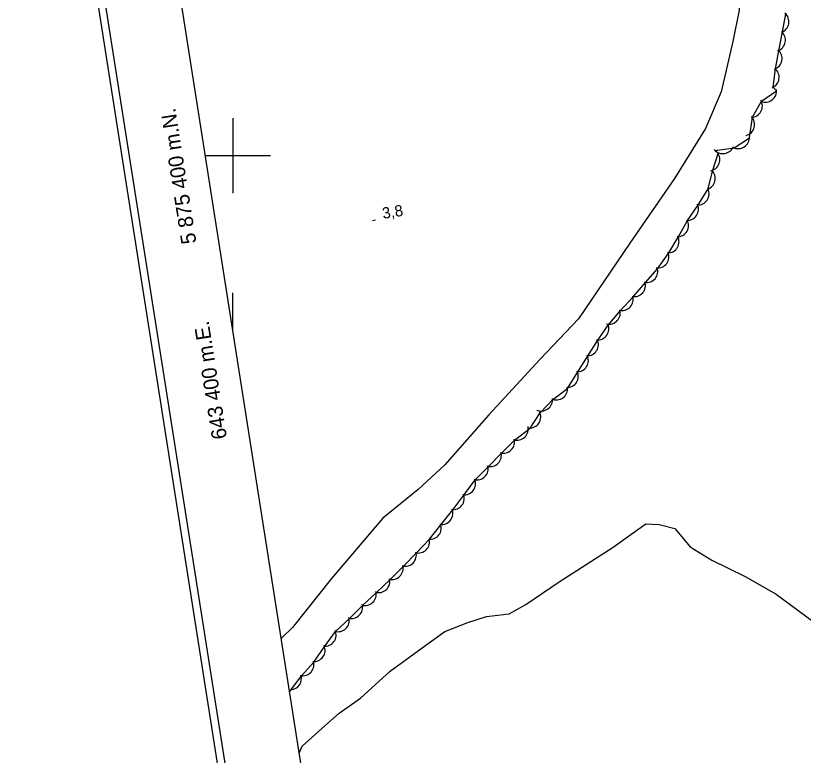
# Model space of a CAD drawing. Extents: x 643342 to 646936, y 5873857 to 5876103.
# Drawn here: x 643342.1 to 643552.1, y 5875240.2 to 5875437.3 of the extents above; entities that cross this region are included whole.
import ezdxf

# ---------------------------------------------------------------- set-up
doc = ezdxf.new("R2010")
doc.units = 0
for name, color, linetype in [('Niveau 2', 7, 'Continuous'), ('Niveau 3', 7, 'Continuous'), ('Niveau 4', 7, 'Continuous'), ('Niveau 44', 7, 'Continuous'), ('Niveau 60', 7, 'Continuous'), ('Niveau 61', 7, 'Continuous')]:
    doc.layers.add(name, color=color, linetype=linetype)

msp = doc.modelspace()

# ---------------------------------------------------------------- linework, layer by layer
at = {"layer": 'Niveau 2'}
msp.add_lwpolyline([(643505.09, 5875505.66), (643518.12, 5875488.06), (643525.15, 5875476.45), (643531.17, 5875465.47), (643533.84, 5875457.76), (643535.06, 5875451.81), (643535.38, 5875446.63), (643534.97, 5875438.77), (643533.31, 5875430.45), (643530.17, 5875417.03), (643526.02, 5875407.2), (643517.77, 5875393.94), (643505.83, 5875376.7), (643492.13, 5875356.46), (643481.88, 5875345.76), (643468.2, 5875330.86), (643456.52, 5875317.56), (643449.37, 5875311.03), (643439.94, 5875303.37), (643426.24, 5875287.28), (643415.85, 5875274.2), (643412.91, 5875271.36)], dxfattribs=at)
at = {"layer": 'Niveau 3'}
msp.add_line((643437.19, 5875382.71), (643437.98, 5875382.84), dxfattribs=at)
at = {"layer": 'Niveau 4'}
msp.add_lwpolyline([(643417.71, 5875240.87), (643418.46, 5875242.6), (643423.7, 5875247.25), (643428.29, 5875251.39), (643434.05, 5875255.38), (643441.9, 5875262.6), (643451.41, 5875269.49), (643456.5, 5875273.19), (643462.62, 5875275.58), (643467.64, 5875277.16), (643473.65, 5875277.9), (643478.13, 5875280.38), (643486.97, 5875286.39), (643501.39, 5875295.67), (643506.74, 5875299.43), (643510.1, 5875301.85), (643513.68, 5875301.67), (643517.81, 5875300.59), (643521.9, 5875295.71), (643527.67, 5875292.16), (643536.59, 5875287.79), (643544.82, 5875283.14), (643555.09, 5875275.56)], dxfattribs=at)
at = {"layer": 'Niveau 44'}
msp.add_lwpolyline([(643415.14, 5875257.16), (643418.29, 5875261.35), (643421.54, 5875264.96), (643424.5, 5875269.2), (643427.35, 5875273.14), (643431.08, 5875276.63), (643434.53, 5875280.05), (643438.29, 5875283.56), (643441.82, 5875286.88), (643445.44, 5875290.55), (643448.87, 5875293.99), (643452.44, 5875297.74), (643455.44, 5875301.55), (643458.61, 5875305.61), (643461.55, 5875309.47), (643464.61, 5875313.57), (643468.02, 5875317.02), (643471.64, 5875320.68), (643475.05, 5875324.13), (643479.24, 5875327.35), (643481.89, 5875331.42), (643485.32, 5875335.01), (643489.22, 5875337.9), (643491.96, 5875342.39), (643494.55, 5875346.49), (643497.28, 5875350.84), (643500.07, 5875354.81), (643503.34, 5875358.73), (643506.66, 5875362.27), (643510.02, 5875366.18), (643513.21, 5875369.83), (643516.24, 5875374.07), (643518.7, 5875378.25), (643521.21, 5875382.73), (643523.97, 5875386.72), (643526.74, 5875391.13), (643527.86, 5875395.85), (643529.37, 5875400.57), (643528.53, 5875401.38), (643533.64, 5875402.06), (643537.7, 5875404.72), (643538.55, 5875410.23), (643540.89, 5875414.48), (643544.96, 5875417.29), (643544.03, 5875418.23), (643544.7, 5875423.17), (643545.59, 5875427.94), (643546.53, 5875433), (643547.41, 5875437.78)], dxfattribs=at)
for centre, start, end in [((643545.24, 5875435.71), 289.497, 49.475), ((643545.24, 5875435.71), 289.497, 49.475), ((643545.24, 5875435.71), 289.497, 49.475), ((643544.32, 5875430.79), 289.497, 49.475), ((643544.32, 5875430.79), 289.497, 49.475), ((643544.32, 5875430.79), 289.497, 49.475), ((643543.41, 5875425.88), 289.497, 49.475), ((643543.41, 5875425.88), 289.497, 49.475), ((643543.41, 5875425.88), 289.497, 49.475), ((643542.63, 5875420.88), 291.6082, 51.5861), ((643542.63, 5875420.88), 291.6082, 51.5861), ((643542.63, 5875420.88), 291.6082, 51.5861), ((643541.96, 5875417.21), 247.5617, 7.5397), ((643541.96, 5875417.21), 247.5617, 7.5397), ((643541.96, 5875417.21), 247.5617, 7.5397), ((643538.17, 5875413.2), 271.145, 31.1229), ((643538.17, 5875413.2), 271.145, 31.1229), ((643538.17, 5875413.2), 271.145, 31.1229), ((643536.11, 5875408.29), 284.9586, 44.9365), ((643536.11, 5875408.29), 284.9586, 44.9365), ((643536.11, 5875408.29), 284.9586, 44.9365), ((643534.7, 5875404.86), 243.2682, 3.2461), ((643534.7, 5875404.86), 243.2682, 3.2461), ((643534.7, 5875404.86), 243.2682, 3.2461), ((643530.64, 5875403.52), 219.4651, 339.443), ((643530.64, 5875403.52), 219.4651, 339.443), ((643530.64, 5875403.52), 219.4651, 339.443), ((643526.85, 5875398.94), 279.0186, 38.9966), ((643526.85, 5875398.94), 279.0186, 38.9966), ((643526.85, 5875398.94), 279.0186, 38.9966), ((643525.59, 5875393.9), 286.6916, 46.6695), ((643525.59, 5875393.9), 286.6916, 46.6695), ((643525.59, 5875393.9), 286.6916, 46.6695), ((643523.98, 5875389.84), 265.3595, 25.3374), ((643523.98, 5875389.84), 265.3595, 25.3374), ((643523.98, 5875389.84), 265.3595, 25.3374), ((643521.14, 5875385.73), 265.3595, 25.3374), ((643521.14, 5875385.73), 265.3595, 25.3374), ((643521.14, 5875385.73), 265.3595, 25.3374), ((643518.49, 5875381.36), 269.5028, 29.4807), ((643518.49, 5875381.36), 269.5028, 29.4807), ((643518.49, 5875381.36), 269.5028, 29.4807), ((643515.95, 5875377.05), 269.5028, 29.4807), ((643515.95, 5875377.05), 269.5028, 29.4807), ((643515.95, 5875377.05), 269.5028, 29.4807), ((643513.25, 5875373.06), 263.12, 23.0979), ((643513.25, 5875373.06), 263.12, 23.0979), ((643513.25, 5875373.06), 263.12, 23.0979), ((643510.29, 5875369.17), 258.8235, 18.8014), ((643510.29, 5875369.17), 258.8235, 18.8014), ((643510.29, 5875369.17), 258.8235, 18.8014), ((643507, 5875365.4), 258.8235, 18.8014), ((643507, 5875365.4), 258.8235, 18.8014), ((643507, 5875365.4), 258.8235, 18.8014), ((643503.71, 5875361.7), 256.8148, 16.7928), ((643503.71, 5875361.7), 256.8148, 16.7928), ((643503.71, 5875361.7), 256.8148, 16.7928), ((643500.29, 5875358.06), 256.8148, 16.7928), ((643500.29, 5875358.06), 256.8148, 16.7928), ((643500.29, 5875358.06), 256.8148, 16.7928), ((643497.24, 5875353.84), 264.8953, 24.8733), ((643497.24, 5875353.84), 264.8953, 24.8733), ((643497.24, 5875353.84), 264.8953, 24.8733), ((643494.44, 5875349.61), 267.7072, 27.6851), ((643494.44, 5875349.61), 267.7072, 27.6851), ((643494.44, 5875349.61), 267.7072, 27.6851), ((643491.77, 5875345.38), 267.7072, 27.6851), ((643491.77, 5875345.38), 267.7072, 27.6851), ((643491.77, 5875345.38), 267.7072, 27.6851), ((643489.09, 5875341.16), 267.7072, 27.6851), ((643489.09, 5875341.16), 267.7072, 27.6851), ((643489.09, 5875341.16), 267.7072, 27.6851), ((643486.22, 5875337.87), 246.4295, 6.4074), ((643486.22, 5875337.87), 246.4295, 6.4074), ((643486.22, 5875337.87), 246.4295, 6.4074), ((643482.2, 5875334.91), 246.4295, 6.4074), ((643482.2, 5875334.91), 246.4295, 6.4074), ((643482.2, 5875334.91), 246.4295, 6.4074), ((643479.08, 5875330.35), 266.9579, 26.9358), ((643479.08, 5875330.35), 266.9579, 26.9358), ((643479.08, 5875330.35), 266.9579, 26.9358), ((643475.75, 5875327.15), 252.9327, 12.9107), ((643475.75, 5875327.15), 252.9327, 12.9107), ((643475.75, 5875327.15), 252.9327, 12.9107), ((643472.09, 5875323.65), 255.3216, 15.2995), ((643472.09, 5875323.65), 255.3216, 15.2995), ((643472.09, 5875323.65), 255.3216, 15.2995), ((643468.58, 5875320.09), 255.3216, 15.2995), ((643468.58, 5875320.09), 255.3216, 15.2995), ((643468.58, 5875320.09), 255.3216, 15.2995), ((643465.06, 5875316.54), 255.3216, 15.2995), ((643465.06, 5875316.54), 255.3216, 15.2995), ((643465.06, 5875316.54), 255.3216, 15.2995), ((643461.71, 5875312.58), 262.6729, 22.6508), ((643461.71, 5875312.58), 262.6729, 22.6508), ((643461.71, 5875312.58), 262.6729, 22.6508), ((643458.68, 5875308.61), 262.6729, 22.6508), ((643458.68, 5875308.61), 262.6729, 22.6508), ((643458.68, 5875308.61), 262.6729, 22.6508), ((643455.64, 5875304.66), 261.8052, 21.7831), ((643455.64, 5875304.66), 261.8052, 21.7831), ((643455.64, 5875304.66), 261.8052, 21.7831), ((643452.55, 5875300.73), 261.8052, 21.7831), ((643452.55, 5875300.73), 261.8052, 21.7831), ((643452.55, 5875300.73), 261.8052, 21.7831), ((643449.44, 5875297.06), 255.0887, 15.0666), ((643449.44, 5875297.06), 255.0887, 15.0666), ((643449.44, 5875297.06), 255.0887, 15.0666), ((643445.9, 5875293.52), 255.0887, 15.0666), ((643445.9, 5875293.52), 255.0887, 15.0666), ((643445.9, 5875293.52), 255.0887, 15.0666), ((643442.37, 5875289.98), 255.0887, 15.0666), ((643442.37, 5875289.98), 255.0887, 15.0666), ((643442.37, 5875289.98), 255.0887, 15.0666), ((643438.85, 5875286.5), 253.2622, 13.2401), ((643438.85, 5875286.5), 253.2622, 13.2401), ((643438.85, 5875286.5), 253.2622, 13.2401), ((643435.2, 5875283.08), 253.2622, 13.2401), ((643435.2, 5875283.08), 253.2622, 13.2401), ((643435.2, 5875283.08), 253.2622, 13.2401), ((643431.57, 5875279.59), 254.7155, 14.6934), ((643431.57, 5875279.59), 254.7155, 14.6934), ((643431.57, 5875279.59), 254.7155, 14.6934), ((643428.01, 5875276.08), 254.7155, 14.6934), ((643428.01, 5875276.08), 254.7155, 14.6934), ((643428.01, 5875276.08), 254.7155, 14.6934), ((643424.5, 5875272.2), 264.1569, 24.1348), ((643424.5, 5875272.2), 264.1569, 24.1348), ((643424.5, 5875272.2), 264.1569, 24.1348), ((643421.57, 5875268.15), 264.1569, 24.1348), ((643421.57, 5875268.15), 264.1569, 24.1348), ((643421.57, 5875268.15), 264.1569, 24.1348), ((643418.6, 5875264.33), 258.0381, 18.0161), ((643418.6, 5875264.33), 258.0381, 18.0161), ((643418.6, 5875264.33), 258.0381, 18.0161), ((643415.26, 5875260.61), 274.719, 18.0161), ((643415.26, 5875260.61), 274.719, 18.0161), ((643415.26, 5875260.61), 274.719, 18.0161)]:
    msp.add_arc(centre, 3, start, end, dxfattribs=at)
at = {"layer": 'Niveau 60'}
msp.add_line((643400, 5875353.41), (643400, 5875363.41), dxfattribs=at)
for points in [[(643342.09, 5875579.85), (646664.86, 5876102.57), (646935.9, 5874379.74), (643613.15, 5873856.99), (643342.1, 5875579.83)], [(643342.09, 5875579.85), (646664.86, 5876102.57), (646935.9, 5874379.74), (643613.15, 5873856.99), (643342.1, 5875579.83)], [(643342.09, 5875579.85), (646664.86, 5876102.57), (646935.9, 5874379.74), (643613.15, 5873856.99), (643342.1, 5875579.83)], [(643344.38, 5875578.18), (646663.19, 5876100.29), (646933.6, 5874381.38), (643614.81, 5873859.28), (643344.38, 5875578.18)], [(643344.38, 5875578.18), (646663.19, 5876100.29), (646933.6, 5874381.38), (643614.81, 5873859.28), (643344.38, 5875578.18)], [(643344.38, 5875578.18), (646663.19, 5876100.29), (646933.6, 5874381.38), (643614.81, 5873859.28), (643344.38, 5875578.18)]]:
    msp.add_lwpolyline(points, dxfattribs=at)
msp.add_lwpolyline([(643367.26, 5875561.52), (646133.22, 5875996.67), (646397.42, 5874317.29), (643631.46, 5873882.15)], close=True, dxfattribs=at)
at = {"layer": 'Niveau 61'}
for points in [[(643400, 5875410), (643400, 5875400), (643400, 5875390)], [(643392.67, 5875400), (643400, 5875400), (643410, 5875400)]]:
    msp.add_lwpolyline(points, dxfattribs=at)

# ---------------------------------------------------------------- texts
at = {"layer": 'Niveau 3'}
msp.add_text('3,8  ', height=3, rotation=8.9405, dxfattribs=at).set_placement((643440.04, 5875383.12))
at = {"layer": 'Niveau 61'}
for s, p in [('5 875 400 m.N.', (643390.28, 5875376.74)), ('643 400 m.E.', (643398.44, 5875324.69))]:
    msp.add_text(s, height=4, rotation=98.9405, dxfattribs=at).set_placement(p)

doc.saveas('drawing.dxf')
